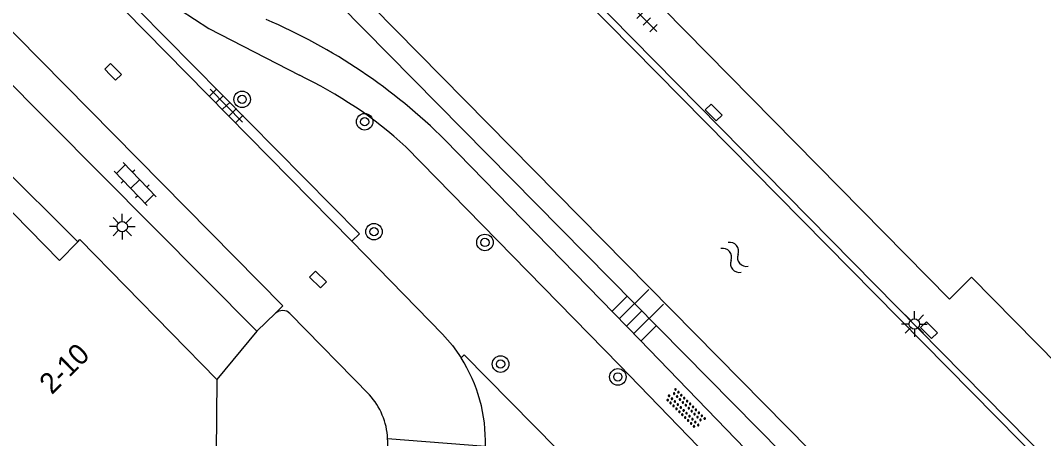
# Model space of a CAD drawing. Extents: x 128000 to 131008, y 398996 to 402500.
# Drawn here: x 129524.85 to 129574.37, y 399400.8 to 399421.02 of the extents above; entities that cross this region are included whole.
import ezdxf

# ---------------------------------------------------------------- set-up
doc = ezdxf.new("R2010")
doc.units = 0
for name, color, linetype in [('gg-anno-huisnummerreeks BGT', 7, 'Continuous'), ('gg-bbg-hoofdgebouw', 7, 'Continuous'), ('gg-knt-onverhard', 7, 'Continuous'), ('gg-knt-verharding', 7, 'Continuous'), ('gg-knt-verharding nz', 7, 'Continuous'), ('gg-kntw-beschoeiing', 7, 'Continuous'), ('gg-kntw-kademuur', 7, 'Continuous'), ('gt-grn-groengrens', 7, 'Continuous'), ('gt-grn-weggrens', 7, 'Continuous'), ('gt-symb-boom', 7, 'Continuous'), ('gt-symb-klinker verharding', 7, 'Continuous'), ('gt-symb-kolk', 7, 'Continuous'), ('gt-symb-kolk center center', 7, 'Continuous'), ('gt-symb-lichtmast', 7, 'Continuous'), ('gt-symb-overige verharding', 7, 'Continuous'), ('gt-symb-talud symbool', 7, 'Continuous'), ('gt-symb-tegel verharding', 7, 'Continuous'), ('gt-symb-watersymbool', 7, 'Continuous')]:
    doc.layers.add(name, color=color, linetype=linetype)

# ---------------------------------------------------------------- blocks, each defined once
blk = doc.blocks.new('gt0-KOLKCC')
at = {"layer": 'gt-symb-kolk center center'}
blk.add_lwpolyline([(-0.375, 0.2), (0.375, 0.2), (0.375, -0.2), (-0.375, -0.2)], close=True, dxfattribs=at)
blk = doc.blocks.new('gt0-BOOM')
at = {"layer": 'gt-symb-boom'}
for radius in [0.4, 0.2]:
    blk.add_circle((0, 0), radius, dxfattribs=at)
blk = doc.blocks.new('gt0-LMAST')
at = {"layer": 'gt-symb-lichtmast'}
for p, q in [((-0.005, 0.246), (-0.005, 0.621)), ((-0.182, 0.173), (-0.447, 0.438)), ((0.172, 0.173), (0.437, 0.438)), ((-0.255, -0.004), (-0.63, -0.004)), ((-0.182, -0.181), (-0.447, -0.446)), ((-0.005, -0.254), (-0.005, -0.629)), ((0.437, -0.446), (0.172, -0.181)), ((0.245, -0.004), (0.62, -0.004))]:
    blk.add_line(p, q, dxfattribs=at)
blk.add_circle((-0.005, -0.004), 0.25, dxfattribs=at)
blk = doc.blocks.new('gt0-KL1')
at = {"layer": 'gt-symb-klinker verharding'}
for p, q in [((-1.15, 0.3), (1.15, 0.3)), ((-1, -0.3), (-1, 0.3)), ((-0.5, 0.3), (-0.5, 0.45)), ((0, -0.3), (0, 0.3)), ((0.5, 0.3), (0.5, 0.45)), ((1, -0.3), (1, 0.3)), ((-1.15, -0.3), (1.15, -0.3)), ((-0.5, -0.45), (-0.5, -0.3)), ((0.5, -0.45), (0.5, -0.3))]:
    blk.add_line(p, q, dxfattribs=at)
blk = doc.blocks.new('gt0-TEG1')
at = {"layer": 'gt-symb-tegel verharding'}
for p, q in [((-1.125, 0), (1.125, 0)), ((-0.9, -0.25), (-0.9, 0.25)), ((-0.45, -0.25), (-0.45, 0.25)), ((0, -0.25), (0, 0.25)), ((0.45, -0.25), (0.45, 0.25)), ((0.9, -0.25), (0.9, 0.25))]:
    blk.add_line(p, q, dxfattribs=at)
blk = doc.blocks.new('gt0-KOLK')
at = {"layer": 'gt-symb-kolk'}
blk.add_lwpolyline([(0, 0), (0.375, 0), (0.375, 0.4), (-0.375, 0.4), (-0.375, 0), (0, 0)], dxfattribs=at)
blk = doc.blocks.new('gt0-OVH')
at = {"layer": 'gt-symb-overige verharding'}
for points in [[(-0.972, 0.298), (-0.967, 0.308), (-0.965, 0.319), (-0.966, 0.33), (-0.971, 0.34), (-0.978, 0.348), (-0.988, 0.353), (-0.999, 0.355), (-1.01, 0.354), (-1.02, 0.349), (-1.028, 0.342), (-1.033, 0.332), (-1.035, 0.321), (-1.034, 0.31), (-1.029, 0.3), (-1.022, 0.292), (-1.012, 0.287), (-1.001, 0.285), (-0.99, 0.286), (-0.98, 0.291)], [(-0.872, 0.106), (-0.867, 0.116), (-0.865, 0.126), (-0.866, 0.137), (-0.871, 0.147), (-0.878, 0.156), (-0.888, 0.161), (-0.899, 0.163), (-0.91, 0.162), (-0.92, 0.157), (-0.928, 0.15), (-0.933, 0.14), (-0.935, 0.129), (-0.934, 0.118), (-0.929, 0.108), (-0.922, 0.1), (-0.912, 0.095), (-0.901, 0.092), (-0.89, 0.094), (-0.88, 0.098)], [(-0.772, 0.298), (-0.767, 0.308), (-0.765, 0.319), (-0.766, 0.33), (-0.771, 0.34), (-0.778, 0.348), (-0.788, 0.353), (-0.799, 0.355), (-0.81, 0.354), (-0.82, 0.349), (-0.828, 0.342), (-0.833, 0.332), (-0.835, 0.321), (-0.834, 0.31), (-0.829, 0.3), (-0.822, 0.292), (-0.812, 0.287), (-0.801, 0.285), (-0.79, 0.286), (-0.78, 0.291)], [(-0.672, 0.106), (-0.667, 0.116), (-0.665, 0.126), (-0.666, 0.137), (-0.671, 0.147), (-0.678, 0.156), (-0.688, 0.161), (-0.699, 0.163), (-0.71, 0.162), (-0.72, 0.157), (-0.728, 0.15), (-0.733, 0.14), (-0.735, 0.129), (-0.734, 0.118), (-0.729, 0.108), (-0.722, 0.1), (-0.712, 0.095), (-0.701, 0.092), (-0.69, 0.094), (-0.68, 0.098)], [(-0.572, 0.298), (-0.567, 0.308), (-0.565, 0.319), (-0.566, 0.33), (-0.571, 0.34), (-0.578, 0.348), (-0.588, 0.353), (-0.599, 0.355), (-0.61, 0.354), (-0.62, 0.349), (-0.628, 0.342), (-0.633, 0.332), (-0.635, 0.321), (-0.634, 0.31), (-0.629, 0.3), (-0.622, 0.292), (-0.612, 0.287), (-0.601, 0.285), (-0.59, 0.286), (-0.58, 0.291)], [(-0.472, 0.106), (-0.467, 0.116), (-0.465, 0.126), (-0.466, 0.137), (-0.471, 0.147), (-0.478, 0.156), (-0.488, 0.161), (-0.499, 0.163), (-0.51, 0.162), (-0.52, 0.157), (-0.528, 0.15), (-0.533, 0.14), (-0.535, 0.129), (-0.534, 0.118), (-0.529, 0.108), (-0.522, 0.1), (-0.512, 0.095), (-0.501, 0.092), (-0.49, 0.094), (-0.48, 0.098)], [(-0.372, 0.298), (-0.367, 0.308), (-0.365, 0.319), (-0.366, 0.33), (-0.371, 0.34), (-0.378, 0.348), (-0.388, 0.353), (-0.399, 0.355), (-0.41, 0.354), (-0.42, 0.349), (-0.428, 0.342), (-0.433, 0.332), (-0.435, 0.321), (-0.434, 0.31), (-0.429, 0.3), (-0.422, 0.292), (-0.412, 0.287), (-0.401, 0.285), (-0.39, 0.286), (-0.38, 0.291)], [(-0.272, 0.106), (-0.267, 0.116), (-0.265, 0.126), (-0.266, 0.137), (-0.271, 0.147), (-0.278, 0.156), (-0.288, 0.161), (-0.299, 0.163), (-0.31, 0.162), (-0.32, 0.157), (-0.328, 0.15), (-0.333, 0.14), (-0.335, 0.129), (-0.334, 0.118), (-0.329, 0.108), (-0.322, 0.1), (-0.312, 0.095), (-0.301, 0.092), (-0.29, 0.094), (-0.28, 0.098)], [(-0.172, 0.298), (-0.167, 0.308), (-0.165, 0.319), (-0.166, 0.33), (-0.171, 0.34), (-0.178, 0.348), (-0.188, 0.353), (-0.199, 0.355), (-0.21, 0.354), (-0.22, 0.349), (-0.228, 0.342), (-0.233, 0.332), (-0.235, 0.321), (-0.234, 0.31), (-0.229, 0.3), (-0.222, 0.292), (-0.212, 0.287), (-0.201, 0.285), (-0.19, 0.286), (-0.18, 0.291)], [(-0.072, 0.106), (-0.067, 0.116), (-0.065, 0.126), (-0.066, 0.137), (-0.071, 0.147), (-0.078, 0.156), (-0.088, 0.161), (-0.099, 0.163), (-0.11, 0.162), (-0.12, 0.157), (-0.128, 0.15), (-0.133, 0.14), (-0.135, 0.129), (-0.134, 0.118), (-0.129, 0.108), (-0.122, 0.1), (-0.112, 0.095), (-0.101, 0.092), (-0.09, 0.094), (-0.08, 0.098)], [(0.028, 0.298), (0.033, 0.308), (0.035, 0.319), (0.034, 0.33), (0.029, 0.34), (0.022, 0.348), (0.012, 0.353), (0.001, 0.355), (-0.01, 0.354), (-0.02, 0.349), (-0.028, 0.342), (-0.033, 0.332), (-0.035, 0.321), (-0.034, 0.31), (-0.029, 0.3), (-0.022, 0.292), (-0.012, 0.287), (-0.001, 0.285), (0.01, 0.286), (0.02, 0.291)], [(0.128, 0.106), (0.133, 0.116), (0.135, 0.126), (0.134, 0.137), (0.129, 0.147), (0.122, 0.156), (0.112, 0.161), (0.101, 0.163), (0.09, 0.162), (0.08, 0.157), (0.072, 0.15), (0.067, 0.14), (0.065, 0.129), (0.066, 0.118), (0.071, 0.108), (0.078, 0.1), (0.088, 0.095), (0.099, 0.092), (0.11, 0.094), (0.12, 0.098)], [(0.228, 0.298), (0.233, 0.308), (0.235, 0.319), (0.234, 0.33), (0.229, 0.34), (0.222, 0.348), (0.212, 0.353), (0.201, 0.355), (0.19, 0.354), (0.18, 0.349), (0.172, 0.342), (0.167, 0.332), (0.165, 0.321), (0.166, 0.31), (0.171, 0.3), (0.178, 0.292), (0.188, 0.287), (0.199, 0.285), (0.21, 0.286), (0.22, 0.291)], [(0.328, 0.106), (0.333, 0.116), (0.335, 0.126), (0.334, 0.137), (0.329, 0.147), (0.322, 0.156), (0.312, 0.161), (0.301, 0.163), (0.29, 0.162), (0.28, 0.157), (0.272, 0.15), (0.267, 0.14), (0.265, 0.129), (0.266, 0.118), (0.271, 0.108), (0.278, 0.1), (0.288, 0.095), (0.299, 0.092), (0.31, 0.094), (0.32, 0.098)], [(0.428, 0.298), (0.433, 0.308), (0.435, 0.319), (0.434, 0.33), (0.429, 0.34), (0.422, 0.348), (0.412, 0.353), (0.401, 0.355), (0.39, 0.354), (0.38, 0.349), (0.372, 0.342), (0.367, 0.332), (0.365, 0.321), (0.366, 0.31), (0.371, 0.3), (0.378, 0.292), (0.388, 0.287), (0.399, 0.285), (0.41, 0.286), (0.42, 0.291)], [(0.528, 0.106), (0.533, 0.116), (0.535, 0.126), (0.534, 0.137), (0.529, 0.147), (0.522, 0.156), (0.512, 0.161), (0.501, 0.163), (0.49, 0.162), (0.48, 0.157), (0.472, 0.15), (0.467, 0.14), (0.465, 0.129), (0.466, 0.118), (0.471, 0.108), (0.478, 0.1), (0.488, 0.095), (0.499, 0.092), (0.51, 0.094), (0.52, 0.098)], [(0.628, 0.298), (0.633, 0.308), (0.635, 0.319), (0.634, 0.33), (0.629, 0.34), (0.622, 0.348), (0.612, 0.353), (0.601, 0.355), (0.59, 0.354), (0.58, 0.349), (0.572, 0.342), (0.567, 0.332), (0.565, 0.321), (0.566, 0.31), (0.571, 0.3), (0.578, 0.292), (0.588, 0.287), (0.599, 0.285), (0.61, 0.286), (0.62, 0.291)], [(0.728, 0.106), (0.733, 0.116), (0.735, 0.126), (0.734, 0.137), (0.729, 0.147), (0.722, 0.156), (0.712, 0.161), (0.701, 0.163), (0.69, 0.162), (0.68, 0.157), (0.672, 0.15), (0.667, 0.14), (0.665, 0.129), (0.666, 0.118), (0.671, 0.108), (0.678, 0.1), (0.688, 0.095), (0.699, 0.092), (0.71, 0.094), (0.72, 0.098)], [(0.828, 0.298), (0.833, 0.308), (0.835, 0.319), (0.834, 0.33), (0.829, 0.34), (0.822, 0.348), (0.812, 0.353), (0.801, 0.355), (0.79, 0.354), (0.78, 0.349), (0.772, 0.342), (0.767, 0.332), (0.765, 0.321), (0.766, 0.31), (0.771, 0.3), (0.778, 0.292), (0.788, 0.287), (0.799, 0.285), (0.81, 0.286), (0.82, 0.291)], [(0.928, 0.106), (0.933, 0.116), (0.935, 0.126), (0.934, 0.137), (0.929, 0.147), (0.922, 0.156), (0.912, 0.161), (0.901, 0.163), (0.89, 0.162), (0.88, 0.157), (0.872, 0.15), (0.867, 0.14), (0.865, 0.129), (0.866, 0.118), (0.871, 0.108), (0.878, 0.1), (0.888, 0.095), (0.899, 0.092), (0.91, 0.094), (0.92, 0.098)], [(1.028, 0.298), (1.033, 0.308), (1.035, 0.319), (1.034, 0.33), (1.029, 0.34), (1.022, 0.348), (1.012, 0.353), (1.001, 0.355), (0.99, 0.354), (0.98, 0.349), (0.972, 0.342), (0.967, 0.332), (0.965, 0.321), (0.966, 0.31), (0.971, 0.3), (0.978, 0.292), (0.988, 0.287), (0.999, 0.285), (1.01, 0.286), (1.02, 0.291)], [(-0.972, -0.142), (-0.967, -0.132), (-0.965, -0.121), (-0.966, -0.11), (-0.971, -0.1), (-0.978, -0.092), (-0.988, -0.087), (-0.999, -0.085), (-1.01, -0.086), (-1.02, -0.091), (-1.028, -0.098), (-1.033, -0.108), (-1.035, -0.119), (-1.034, -0.13), (-1.029, -0.14), (-1.022, -0.148), (-1.012, -0.153), (-1.001, -0.155), (-0.99, -0.154), (-0.98, -0.149)], [(-0.872, -0.334), (-0.867, -0.324), (-0.865, -0.314), (-0.866, -0.303), (-0.871, -0.293), (-0.878, -0.284), (-0.888, -0.279), (-0.899, -0.277), (-0.91, -0.278), (-0.92, -0.283), (-0.928, -0.29), (-0.933, -0.3), (-0.935, -0.311), (-0.934, -0.322), (-0.929, -0.332), (-0.922, -0.34), (-0.912, -0.345), (-0.901, -0.348), (-0.89, -0.346), (-0.88, -0.342)], [(-0.772, -0.142), (-0.767, -0.132), (-0.765, -0.121), (-0.766, -0.11), (-0.771, -0.1), (-0.778, -0.092), (-0.788, -0.087), (-0.799, -0.085), (-0.81, -0.086), (-0.82, -0.091), (-0.828, -0.098), (-0.833, -0.108), (-0.835, -0.119), (-0.834, -0.13), (-0.829, -0.14), (-0.822, -0.148), (-0.812, -0.153), (-0.801, -0.155), (-0.79, -0.154), (-0.78, -0.149)], [(-0.672, -0.334), (-0.667, -0.324), (-0.665, -0.314), (-0.666, -0.303), (-0.671, -0.293), (-0.678, -0.284), (-0.688, -0.279), (-0.699, -0.277), (-0.71, -0.278), (-0.72, -0.283), (-0.728, -0.29), (-0.733, -0.3), (-0.735, -0.311), (-0.734, -0.322), (-0.729, -0.332), (-0.722, -0.34), (-0.712, -0.345), (-0.701, -0.348), (-0.69, -0.346), (-0.68, -0.342)], [(-0.572, -0.142), (-0.567, -0.132), (-0.565, -0.121), (-0.566, -0.11), (-0.571, -0.1), (-0.578, -0.092), (-0.588, -0.087), (-0.599, -0.085), (-0.61, -0.086), (-0.62, -0.091), (-0.628, -0.098), (-0.633, -0.108), (-0.635, -0.119), (-0.634, -0.13), (-0.629, -0.14), (-0.622, -0.148), (-0.612, -0.153), (-0.601, -0.155), (-0.59, -0.154), (-0.58, -0.149)], [(-0.472, -0.334), (-0.467, -0.324), (-0.465, -0.314), (-0.466, -0.303), (-0.471, -0.293), (-0.478, -0.284), (-0.488, -0.279), (-0.499, -0.277), (-0.51, -0.278), (-0.52, -0.283), (-0.528, -0.29), (-0.533, -0.3), (-0.535, -0.311), (-0.534, -0.322), (-0.529, -0.332), (-0.522, -0.34), (-0.512, -0.345), (-0.501, -0.348), (-0.49, -0.346), (-0.48, -0.342)], [(-0.372, -0.142), (-0.367, -0.132), (-0.365, -0.121), (-0.366, -0.11), (-0.371, -0.1), (-0.378, -0.092), (-0.388, -0.087), (-0.399, -0.085), (-0.41, -0.086), (-0.42, -0.091), (-0.428, -0.098), (-0.433, -0.108), (-0.435, -0.119), (-0.434, -0.13), (-0.429, -0.14), (-0.422, -0.148), (-0.412, -0.153), (-0.401, -0.155), (-0.39, -0.154), (-0.38, -0.149)], [(-0.272, -0.334), (-0.267, -0.324), (-0.265, -0.314), (-0.266, -0.303), (-0.271, -0.293), (-0.278, -0.284), (-0.288, -0.279), (-0.299, -0.277), (-0.31, -0.278), (-0.32, -0.283), (-0.328, -0.29), (-0.333, -0.3), (-0.335, -0.311), (-0.334, -0.322), (-0.329, -0.332), (-0.322, -0.34), (-0.312, -0.345), (-0.301, -0.348), (-0.29, -0.346), (-0.28, -0.342)], [(-0.172, -0.142), (-0.167, -0.132), (-0.165, -0.121), (-0.166, -0.11), (-0.171, -0.1), (-0.178, -0.092), (-0.188, -0.087), (-0.199, -0.085), (-0.21, -0.086), (-0.22, -0.091), (-0.228, -0.098), (-0.233, -0.108), (-0.235, -0.119), (-0.234, -0.13), (-0.229, -0.14), (-0.222, -0.148), (-0.212, -0.153), (-0.201, -0.155), (-0.19, -0.154), (-0.18, -0.149)], [(-0.072, -0.334), (-0.067, -0.324), (-0.065, -0.314), (-0.066, -0.303), (-0.071, -0.293), (-0.078, -0.284), (-0.088, -0.279), (-0.099, -0.277), (-0.11, -0.278), (-0.12, -0.283), (-0.128, -0.29), (-0.133, -0.3), (-0.135, -0.311), (-0.134, -0.322), (-0.129, -0.332), (-0.122, -0.34), (-0.112, -0.345), (-0.101, -0.348), (-0.09, -0.346), (-0.08, -0.342)], [(0.028, -0.142), (0.033, -0.132), (0.035, -0.121), (0.034, -0.11), (0.029, -0.1), (0.022, -0.092), (0.012, -0.087), (0.001, -0.085), (-0.01, -0.086), (-0.02, -0.091), (-0.028, -0.098), (-0.033, -0.108), (-0.035, -0.119), (-0.034, -0.13), (-0.029, -0.14), (-0.022, -0.148), (-0.012, -0.153), (-0.001, -0.155), (0.01, -0.154), (0.02, -0.149)], [(0.128, -0.334), (0.133, -0.324), (0.135, -0.314), (0.134, -0.303), (0.129, -0.293), (0.122, -0.284), (0.112, -0.279), (0.101, -0.277), (0.09, -0.278), (0.08, -0.283), (0.072, -0.29), (0.067, -0.3), (0.065, -0.311), (0.066, -0.322), (0.071, -0.332), (0.078, -0.34), (0.088, -0.345), (0.099, -0.348), (0.11, -0.346), (0.12, -0.342)], [(0.228, -0.142), (0.233, -0.132), (0.235, -0.121), (0.234, -0.11), (0.229, -0.1), (0.222, -0.092), (0.212, -0.087), (0.201, -0.085), (0.19, -0.086), (0.18, -0.091), (0.172, -0.098), (0.167, -0.108), (0.165, -0.119), (0.166, -0.13), (0.171, -0.14), (0.178, -0.148), (0.188, -0.153), (0.199, -0.155), (0.21, -0.154), (0.22, -0.149)], [(0.328, -0.334), (0.333, -0.324), (0.335, -0.314), (0.334, -0.303), (0.329, -0.293), (0.322, -0.284), (0.312, -0.279), (0.301, -0.277), (0.29, -0.278), (0.28, -0.283), (0.272, -0.29), (0.267, -0.3), (0.265, -0.311), (0.266, -0.322), (0.271, -0.332), (0.278, -0.34), (0.288, -0.345), (0.299, -0.348), (0.31, -0.346), (0.32, -0.342)], [(0.428, -0.142), (0.433, -0.132), (0.435, -0.121), (0.434, -0.11), (0.429, -0.1), (0.422, -0.092), (0.412, -0.087), (0.401, -0.085), (0.39, -0.086), (0.38, -0.091), (0.372, -0.098), (0.367, -0.108), (0.365, -0.119), (0.366, -0.13), (0.371, -0.14), (0.378, -0.148), (0.388, -0.153), (0.399, -0.155), (0.41, -0.154), (0.42, -0.149)], [(0.528, -0.334), (0.533, -0.324), (0.535, -0.314), (0.534, -0.303), (0.529, -0.293), (0.522, -0.284), (0.512, -0.279), (0.501, -0.277), (0.49, -0.278), (0.48, -0.283), (0.472, -0.29), (0.467, -0.3), (0.465, -0.311), (0.466, -0.322), (0.471, -0.332), (0.478, -0.34), (0.488, -0.345), (0.499, -0.348), (0.51, -0.346), (0.52, -0.342)], [(0.628, -0.142), (0.633, -0.132), (0.635, -0.121), (0.634, -0.11), (0.629, -0.1), (0.622, -0.092), (0.612, -0.087), (0.601, -0.085), (0.59, -0.086), (0.58, -0.091), (0.572, -0.098), (0.567, -0.108), (0.565, -0.119), (0.566, -0.13), (0.571, -0.14), (0.578, -0.148), (0.588, -0.153), (0.599, -0.155), (0.61, -0.154), (0.62, -0.149)], [(0.728, -0.334), (0.733, -0.324), (0.735, -0.314), (0.734, -0.303), (0.729, -0.293), (0.722, -0.284), (0.712, -0.279), (0.701, -0.277), (0.69, -0.278), (0.68, -0.283), (0.672, -0.29), (0.667, -0.3), (0.665, -0.311), (0.666, -0.322), (0.671, -0.332), (0.678, -0.34), (0.688, -0.345), (0.699, -0.348), (0.71, -0.346), (0.72, -0.342)], [(0.828, -0.142), (0.833, -0.132), (0.835, -0.121), (0.834, -0.11), (0.829, -0.1), (0.822, -0.092), (0.812, -0.087), (0.801, -0.085), (0.79, -0.086), (0.78, -0.091), (0.772, -0.098), (0.767, -0.108), (0.765, -0.119), (0.766, -0.13), (0.771, -0.14), (0.778, -0.148), (0.788, -0.153), (0.799, -0.155), (0.81, -0.154), (0.82, -0.149)], [(0.928, -0.334), (0.933, -0.324), (0.935, -0.314), (0.934, -0.303), (0.929, -0.293), (0.922, -0.284), (0.912, -0.279), (0.901, -0.277), (0.89, -0.278), (0.88, -0.283), (0.872, -0.29), (0.867, -0.3), (0.865, -0.311), (0.866, -0.322), (0.871, -0.332), (0.878, -0.34), (0.888, -0.345), (0.899, -0.348), (0.91, -0.346), (0.92, -0.342)], [(1.028, -0.142), (1.033, -0.132), (1.035, -0.121), (1.034, -0.11), (1.029, -0.1), (1.022, -0.092), (1.012, -0.087), (1.001, -0.085), (0.99, -0.086), (0.98, -0.091), (0.972, -0.098), (0.967, -0.108), (0.965, -0.119), (0.966, -0.13), (0.971, -0.14), (0.978, -0.148), (0.988, -0.153), (0.999, -0.155), (1.01, -0.154), (1.02, -0.149)]]:
    blk.add_lwpolyline(points, close=True, dxfattribs=at)
blk = doc.blocks.new('gt0-TALUD_1')
at = {"layer": 'gt-symb-talud symbool'}
for p, q in [((-1, -1), (-1, 0)), ((-0.5, -2), (-0.5, 0)), ((0.5, -2), (0.5, 0)), ((1, -1), (1, 0)), ((0, -1), (0, 0))]:
    blk.add_line(p, q, dxfattribs=at)
blk = doc.blocks.new('gt0-WA')
at = {"layer": 'gt-symb-watersymbool'}
for centre, start, end in [((-0.323, 0.022), 28.0725, 151.9275), ((0.427, 0.422), 208.0725, 331.9275), ((-0.323, -0.428), 28.0725, 151.9275), ((0.427, -0.028), 208.0725, 331.9275)]:
    blk.add_arc(centre, 0.425, start, end, dxfattribs=at)

msp = doc.modelspace()

# ---------------------------------------------------------------- linework, layer by layer
at = {"layer": 'gg-bbg-hoofdgebouw'}
msp.add_line((129534.35, 399403.65), (129534.33, 399400.12), dxfattribs=at)
for points in [[(129607.92, 399368.88), (129592.23, 399384.8), (129591.06, 399385.93), (129586.52, 399390.57), (129587.6, 399391.64), (129570.88, 399408.6), (129569.81, 399407.55), (129544.23, 399433.51)], [(129523.785, 399412.407), (129526.74, 399409.41), (129527.621, 399410.318)], [(129527.621, 399410.318), (129527.73, 399410.43), (129534.35, 399403.65)]]:
    msp.add_lwpolyline(points, dxfattribs=at)
at = {"layer": 'gg-knt-onverhard'}
for points in [[(129529.108, 399423.807), (129533.964, 399420.629), (129538.35, 399418.37)], [(129545.403, 399415.24), (129554.83, 399405.579), (129565.042, 399395.012)], [(129543.51, 399414.905), (129553.836, 399404.354), (129564.776, 399393.047)]]:
    msp.add_lwpolyline(points, dxfattribs=at)
for centre, radius, start, end in [((129525.73, 399395.364), 27.966, 45.2939, 66.824), ((129529.488, 399399.598), 20.759, 47.5082, 64.7282)]:
    msp.add_arc(centre, radius, start, end, dxfattribs=at)
at = {"layer": 'gg-knt-verharding'}
for p, q in [((129491.369, 399451.162), (129536.296, 399405.987)), ((129512.519, 399425.311), (129527.621, 399410.318)), ((129540.896, 399410.343), (129529.897, 399421.502)), ((129536.296, 399405.987), (129537.196, 399406.868))]:
    msp.add_line(p, q, dxfattribs=at)
for points in [[(129529.209, 399422.899), (129541.253, 399410.7), (129540.896, 399410.343)], [(129540.896, 399410.343), (129545.283, 399405.848), (129545.757, 399405.3), (129546.176, 399404.708)], [(129537.549, 399407.001), (129537.36, 399406.969), (129537.196, 399406.868)], [(129541.739, 399402.917), (129537.895, 399406.851), (129537.738, 399406.959), (129537.549, 399407.001)], [(129563.169, 399387.783), (129546.325, 399404.852), (129546.176, 399404.708)]]:
    msp.add_lwpolyline(points, dxfattribs=at)
for centre, radius, start, end in [((129539.842, 399400.664), 7.515, 358.1774, 32.5546), ((129539.232, 399400.627), 3.396, 2.9577, 42.4089), ((129539.232, 399400.626), 3.396, 323.515, 2.9668)]:
    msp.add_arc(centre, radius, start, end, dxfattribs=at)
at = {"layer": 'gg-knt-verharding nz'}
msp.add_lwpolyline([(129491.859, 399453.508), (129537.545, 399407.212), (129537.196, 399406.868)], dxfattribs=at)
at = {"layer": 'gg-kntw-beschoeiing'}
msp.add_lwpolyline([(129580.086, 399385.667), (129579.21, 399386.5), (129576.42, 399386.69), (129536.32, 399427.35), (129536.18, 399430.08), (129535.475, 399430.956)], dxfattribs=at)
at = {"layer": 'gg-kntw-kademuur'}
for points in [[(129583.27, 399388.796), (129582.93, 399389.14), (129583.78, 399389.98), (129542.75, 399431.58), (129541.87, 399430.73), (129538.654, 399434.007)], [(129542.74, 399432.07), (129584.337, 399389.864), (129583.57, 399389.09)]]:
    msp.add_lwpolyline(points, dxfattribs=at)
at = {"layer": 'gt-grn-groengrens'}
msp.add_lwpolyline([(129579.164, 399384.761), (129578.595, 399385.392), (129575.991, 399385.629), (129535.526, 399426.632), (129535.543, 399429.806), (129534.931, 399430.434)], dxfattribs=at)
at = {"layer": 'gt-grn-weggrens'}
for p, q in [((129536.296, 399405.987), (129534.35, 399403.65)), ((129542.623, 399400.802), (129547.353, 399400.425))]:
    msp.add_line(p, q, dxfattribs=at)

# ---------------------------------------------------------------- block references
at = {"layer": 'gt-symb-boom'}
for p in [(129535.579, 399417.206), (129541.51, 399416.124), (129541.961, 399410.805), (129547.331, 399410.286), (129548.088, 399404.403), (129553.764, 399403.782)]:
    msp.add_blockref('gt0-BOOM', p, dxfattribs=at)
at = {"layer": 'gt-symb-klinker verharding', "rotation": 133.9465895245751}
msp.add_blockref('gt0-KL1', (129530.403, 399413.113), dxfattribs=at)
at = {"layer": 'gt-symb-kolk'}
for p, rotation in [((129529.192, 399418.397), -45.36442053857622), ((129558.256, 399416.433), -45.40519677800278), ((129568.678, 399405.903), -45.405196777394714)]:
    msp.add_blockref('gt0-KOLK', p, dxfattribs=dict(at, rotation=rotation))
at = {"layer": 'gt-symb-kolk center center', "rotation": 135.48623256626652}
msp.add_blockref('gt0-KOLKCC', (129539.25, 399408.494), dxfattribs=at)
at = {"layer": 'gt-symb-lichtmast'}
for p in [(129529.785, 399411.053), (129568.119, 399406.345)]:
    msp.add_blockref('gt0-LMAST', p, dxfattribs=at)
at = {"layer": 'gt-symb-overige verharding', "rotation": -45.000000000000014}
msp.add_blockref('gt0-OVH', (129557.033, 399402.247), dxfattribs=at)
at = {"layer": 'gt-symb-talud symbool', "xscale": 1.0005683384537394, "yscale": 1.0005683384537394, "rotation": 134.7165602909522}
msp.add_blockref('gt0-TALUD_1', (129554.198, 399406.252), dxfattribs=at)
at = {"layer": 'gt-symb-tegel verharding'}
for p, rotation in [((129554.853, 399421.29), -45.40519677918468), ((129534.815, 399416.902), 134.51376743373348)]:
    msp.add_blockref('gt0-TEG1', p, dxfattribs=dict(at, rotation=rotation))
at = {"layer": 'gt-symb-watersymbool', "rotation": -49.62237024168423}
msp.add_blockref('gt0-WA', (129559.38, 399409.604), dxfattribs=at)

# ---------------------------------------------------------------- texts
at = {"layer": 'gg-anno-huisnummerreeks BGT'}
msp.add_text('2-10', height=1, rotation=44.8, dxfattribs=at).set_placement((129526.37, 399402.895))

doc.saveas('drawing.dxf')
